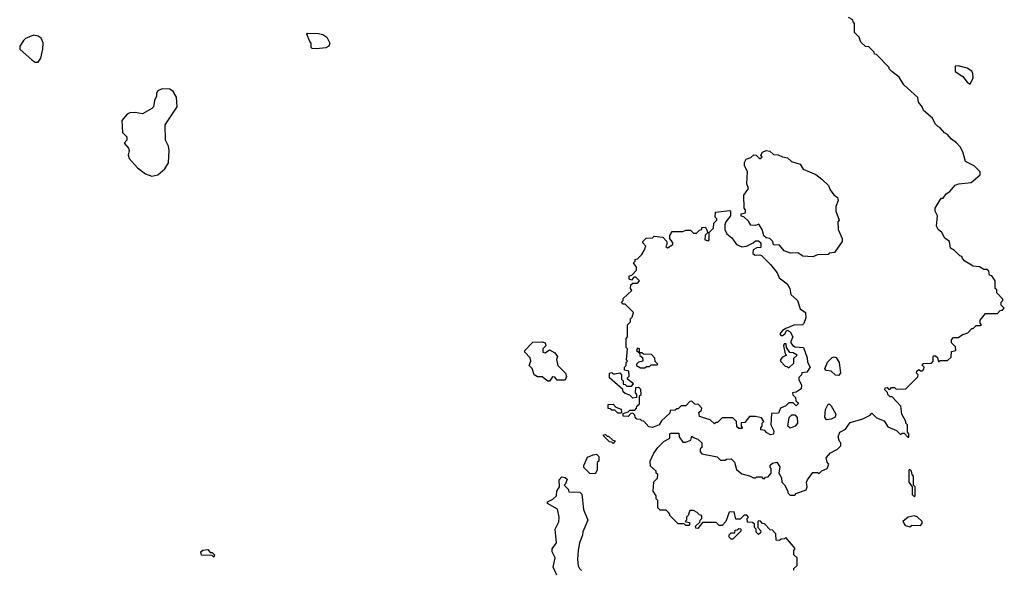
# Model space of a CAD drawing. Extents: x 1861455 to 2058065, y 200073 to 437907.
# Tile 536 of 574: x 1995382 to 2001890, y 397410 to 401040. Entities that reach past the tile are written whole.
import ezdxf

# ---------------------------------------------------------------- set-up
doc = ezdxf.new("R2010")
doc.units = 0

msp = doc.modelspace()

# ---------------------------------------------------------------- linework, layer by layer
at = {"layer": '0CON05XD'}
for points in [[(1999670, 397785), (1999655, 397800), (1999615, 397800), (1999600, 397815), (1999600, 397865), (1999590, 397875), (1999590, 397895), (1999570, 397925), (1999573, 397987), (1999598.3, 398011.7), (1999600, 398035), (1999590, 398045), (1999588.3, 398058.3), (1999551.7, 398091.7), (1999550, 398125), (1999573, 398177), (1999600, 398215), (1999640, 398255), (1999680, 398275), (1999680, 398305), (1999685, 398310), (1999738.3, 398308.3), (1999740, 398285), (1999765, 398250), (1999785, 398250), (1999818.3, 398261.7), (1999825, 398290), (1999835, 398280), (1999865, 398270), (1999890, 398245), (1999890, 398215), (1999880, 398205), (1999880, 398185), (1999891.7, 398171.7), (1999991.7, 398151.7), (2000015, 398130), (2000045, 398130), (2000053, 398137), (2000085, 398140), (2000106.7, 398116.7), (2000120, 398070), (2000155, 398040), (2000207, 398027), (2000233, 398013), (2000247, 398013), (2000255, 398020), (2000285, 398020), (2000295, 398010), (2000305, 398010), (2000311.7, 398018.3), (2000328.3, 398021.7), (2000350, 398045), (2000350, 398075), (2000343, 398083), (2000343, 398097), (2000358.3, 398111.7), (2000386.7, 398116.7), (2000407, 398087), (2000400, 398045), (2000417.5, 398015), (2000420, 397985), (2000437, 397967), (2000460, 397925), (2000460, 397915), (2000475, 397900), (2000505, 397900), (2000515, 397910), (2000580, 397935), (2000587.5, 397955), (2000582.5, 397985), (2000588.3, 398001.7), (2000625, 398050), (2000655, 398050), (2000667, 398043), (2000685, 398060), (2000720, 398075), (2000730, 398105), (2000718.3, 398118.3), (2000713, 398147), (2000740.7, 398179.3), (2000787, 398203), (2000810, 398225), (2000810, 398245), (2000800, 398255), (2000792.5, 398285), (2000803.6, 398316.4), (2000840, 398335), (2000871.2, 398378.8), (2000955, 398403.3), (2001002.5, 398427.5), (2001015, 398440), (2001045, 398410), (2001095, 398390), (2001121.2, 398351.2), (2001177, 398327), (2001205, 398300), (2001215, 398310), (2001228.3, 398308.3), (2001251.7, 398281.7), (2001258.3, 398281.7), (2001260, 398305), (2001250, 398315), (2001250, 398365), (2001240, 398375), (2001240, 398385), (2001213.6, 398433.6), (2001207, 398487), (2001148.3, 398548.3), (2001135, 398550), (2001120, 398565), (2001118.3, 398578.3), (2001100, 398595), (2001101.7, 398608.3), (2001115, 398610), (2001125, 398600), (2001135, 398600), (2001145, 398610), (2001165, 398610), (2001175, 398600), (2001238.3, 398601.7), (2001318.3, 398681.7), (2001320, 398695), (2001310, 398705), (2001311.7, 398718.3), (2001325, 398730), (2001335, 398720), (2001345, 398720), (2001358.3, 398731.7), (2001360, 398745), (2001350, 398755), (2001350, 398765), (2001355, 398770), (2001408.3, 398771.7), (2001420, 398785), (2001420, 398815), (2001425, 398820), (2001435, 398820), (2001448.3, 398808.3), (2001455, 398780), (2001465, 398790), (2001515, 398790), (2001538.3, 398811.7), (2001541.7, 398848.3), (2001570, 398855), (2001568.3, 398878.3), (2001540, 398905), (2001540, 398925), (2001555, 398940), (2001585, 398940), (2001615, 398960), (2001648.3, 398971.7), (2001675, 399000), (2001685, 399000), (2001705, 399020), (2001735, 399020), (2001740, 399025), (2001730, 399035), (2001730, 399055), (2001765, 399100), (2001845, 399100), (2001861.7, 399118.3), (2001878.3, 399121.7), (2001890, 399135), (2001870, 399155), (2001870, 399175), (2001880, 399185), (2001880, 399195), (2001840, 399235), (2001840, 399255), (2001830, 399265), (2001830, 399315), (2001808.3, 399348.3), (2001791.7, 399351.7), (2001788.3, 399378.3), (2001775, 399390), (2001755, 399390), (2001727, 399407), (2001685, 399412.5), (2001630, 399445), (2001613, 399463), (2001610, 399475), (2001595, 399480), (2001560, 399515), (2001535, 399530), (2001527.5, 399575), (2001497, 399597), (2001477.5, 399635), (2001453.6, 399653.6), (2001442.5, 399675), (2001447.5, 399745), (2001432.5, 399775), (2001432.5, 399795), (2001465, 399850), (2001475, 399860), (2001485, 399860), (2001505, 399890), (2001530, 399905), (2001565, 399947.5), (2001590, 399955), (2001670, 399965), (2001730, 400015), (2001730, 400035), (2001690, 400075), (2001633.6, 400103.6), (2001616.4, 400166.4), (2001599.3, 400199.3), (2001575, 400227.5), (2001540.7, 400250.7), (2001515, 400282.5), (2001495, 400292.5), (2001466.4, 400326.4), (2001450, 400335), (2001433, 400353), (2001415, 400390), (2001355, 400440), (2001347.5, 400465), (2001322.5, 400495), (2001317.5, 400525), (2001225, 400610), (2001195, 400660), (2001147, 400697), (2001130, 400715), (2001130, 400725), (2001045, 400810), (2001031.7, 400811.7), (2001030, 400825), (2000995, 400860), (2000971.7, 400861.7), (2000941.7, 400891.7), (2000930, 400925), (2000900, 400955), (2000900, 401015), (2000890, 401025), (2000888.3, 401038.3), (2000860, 401055)], [(1995505, 400760), (1995522.5, 400785), (1995535.8, 400844.2), (1995537.7, 400887.7), (1995525, 400916.7), (1995505, 400930), (1995473.6, 400936.4), (1995420, 400915), (1995407, 400903), (1995382.5, 400865), (1995382.5, 400845), (1995465, 400772.5), (1995485, 400760), (1995505, 400760)], [(1997345, 400846.7), (1997315, 400850), (1997310, 400855), (1997310, 400885), (1997300, 400895), (1997280, 400945), (1997285, 400950), (1997355, 400947.5), (1997385, 400942.5), (1997412.5, 400925), (1997433.3, 400885), (1997426.7, 400865), (1997405, 400853.8), (1997345, 400846.7)], [(2001665, 400614.2), (2001684, 400655), (2001682, 400685), (2001675, 400698.8), (2001645, 400718.6), (2001585, 400736), (2001565, 400732.5), (2001565, 400697.5), (2001615.6, 400665.6), (2001645, 400626.7), (2001665, 400614.2)], [(1996255, 400006), (1996295, 400014), (1996342.5, 400055), (1996366.7, 400095), (1996371.2, 400175), (1996366.2, 400205), (1996346, 400245), (1996343.8, 400345), (1996423.3, 400465), (1996418.8, 400528.8), (1996396.7, 400565), (1996375, 400581.2), (1996325, 400582.5), (1996295, 400570), (1996287.5, 400555), (1996287.5, 400535), (1996273.6, 400506.4), (1996266.7, 400465), (1996255, 400453.3), (1996195, 400417.5), (1996145, 400426.7), (1996110, 400425), (1996092.5, 400415), (1996057.5, 400375), (1996062.5, 400295), (1996090, 400265), (1996090, 400245), (1996072.5, 400225), (1996101.7, 400191.7), (1996106.7, 400175), (1996100, 400145), (1996105, 400122.5), (1996160.3, 400060.3), (1996215, 400020.8), (1996255, 400006)], [(2000625, 399472.5), (2000558.3, 399478.3), (2000525, 399500), (2000477, 399497), (2000435, 399512.5), (2000405, 399550), (2000365, 399552.5), (2000360, 399575), (2000340, 399595), (2000315, 399600), (2000301.7, 399611.7), (2000290, 399655), (2000268.3, 399688.3), (2000245, 399680), (2000215, 399682.5), (2000199.3, 399709.3), (2000168.3, 399738.3), (2000151.7, 399741.7), (2000151.7, 399758.3), (2000180, 399765), (2000180, 399785), (2000170, 399795), (2000168.3, 399881.7), (2000200, 399925), (2000187.5, 399955), (2000192.5, 400035), (2000173.6, 400076.4), (2000173.6, 400096.4), (2000185, 400117.5), (2000215, 400130), (2000235, 400147.5), (2000250, 400145), (2000275, 400120), (2000290, 400135), (2000280, 400145), (2000292.5, 400165), (2000315, 400176.7), (2000340.7, 400170.7), (2000365, 400150), (2000395, 400147.5), (2000423, 400133), (2000457, 400127), (2000483, 400103), (2000540, 400085), (2000561.7, 400051.7), (2000645, 400017.5), (2000685, 399987.5), (2000727.5, 399945), (2000740, 399915), (2000763.3, 399883.3), (2000787.5, 399865), (2000792.5, 399845), (2000777.5, 399805), (2000777.5, 399775), (2000797.5, 399715), (2000790, 399705), (2000792.5, 399655), (2000817.5, 399595), (2000817.5, 399575), (2000767, 399503), (2000733, 399497), (2000725, 399490), (2000655, 399487.5), (2000625, 399472.5)], [(2000345, 398297.5), (2000320.7, 398310.7), (2000306.7, 398326.7), (2000280, 398330), (2000280, 398345), (2000290, 398355), (2000290, 398375), (2000300, 398385), (2000285, 398410), (2000245, 398420), (2000205, 398420), (2000175, 398380), (2000151.7, 398378.3), (2000150, 398355), (2000160, 398345), (2000155, 398340), (2000135, 398340), (2000121.7, 398351.7), (2000120, 398385), (2000095, 398410), (2000025, 398410), (1999995, 398380), (1999985, 398380), (1999975, 398370), (1999947, 398397), (1999875, 398420), (1999870, 398445), (1999888.3, 398461.7), (1999890, 398475), (1999868.3, 398498.3), (1999845, 398500), (1999825, 398520), (1999811.7, 398518.3), (1999785, 398490), (1999755, 398490), (1999735, 398470), (1999725, 398470), (1999715, 398460), (1999681.7, 398458.3), (1999678.3, 398441.7), (1999625, 398390), (1999610, 398365), (1999565, 398347.5), (1999541.7, 398351.7), (1999508.3, 398388.3), (1999495, 398390), (1999485, 398400), (1999461.7, 398401.7), (1999450, 398415), (1999448.3, 398428.3), (1999435, 398440), (1999421.7, 398438.3), (1999405, 398420), (1999371.7, 398421.7), (1999371.7, 398438.3), (1999405, 398450), (1999415, 398460), (1999448.3, 398461.7), (1999460, 398475), (1999461.7, 398488.3), (1999478.3, 398501.7), (1999480, 398555), (1999490, 398565), (1999487, 398597), (1999475, 398610), (1999451.7, 398608.3), (1999450, 398575), (1999460, 398565), (1999460, 398545), (1999435, 398540), (1999415, 398560), (1999385, 398570), (1999371.7, 398581.7), (1999368.3, 398598.3), (1999280, 398675), (1999280, 398705), (1999295, 398710), (1999305, 398700), (1999315, 398700), (1999348.3, 398708.3), (1999360, 398695), (1999360, 398665), (1999370, 398655), (1999371.7, 398631.7), (1999385, 398630), (1999395, 398620), (1999425, 398620), (1999440, 398635), (1999400, 398665), (1999400, 398675), (1999410, 398685), (1999408.3, 398718.3), (1999380, 398725), (1999380, 398745), (1999390, 398755), (1999390, 398775), (1999400, 398785), (1999392.5, 398792.5), (1999400, 398865), (1999390, 398875), (1999390, 398935), (1999400, 398945), (1999400, 399025), (1999420, 399045), (1999420, 399065), (1999430, 399075), (1999440, 399105), (1999385, 399160), (1999371.7, 399161.7), (1999360, 399175), (1999370, 399185), (1999371.7, 399198.3), (1999428.3, 399251.7), (1999420, 399265), (1999421.7, 399288.3), (1999435, 399300), (1999465, 399300), (1999480, 399315), (1999455, 399340), (1999441.7, 399338.3), (1999425, 399320), (1999410, 399325), (1999411.7, 399348.3), (1999428.3, 399351.7), (1999460, 399385), (1999460, 399405), (1999440, 399435), (1999450, 399445), (1999450, 399455), (1999465, 399460), (1999495, 399490), (1999510, 399515), (1999520, 399545), (1999500, 399565), (1999500, 399575), (1999523, 399597), (1999565, 399600), (1999575, 399610), (1999632.5, 399602.5), (1999660, 399575), (1999660, 399555), (1999652.5, 399542.5), (1999665, 399532.5), (1999700, 399555), (1999700, 399565), (1999680, 399595), (1999680, 399615), (1999695, 399640), (1999765, 399640), (1999785, 399650), (1999815, 399650), (1999835, 399630), (1999855, 399630), (1999875, 399650), (1999890, 399655), (1999891.7, 399668.3), (1999915, 399670), (1999930, 399635), (1999913, 399617), (1999910, 399585), (1999935, 399580), (1999940, 399585), (1999940, 399635), (1999967, 399663), (1999970, 399695), (1999990, 399715), (1999990, 399725), (1999980, 399735), (1999981.7, 399768.3), (2000075, 399780), (2000080, 399775), (2000080, 399745), (2000050, 399705), (2000042.5, 399685), (2000043.6, 399653.6), (2000056.4, 399626.4), (2000089.3, 399599.3), (2000120, 399555), (2000155, 399540), (2000187, 399543), (2000230, 399565), (2000245, 399580), (2000265, 399580), (2000280, 399565), (2000280, 399535), (2000255, 399532.5), (2000230.7, 399519.3), (2000227.5, 399495), (2000243.6, 399483.6), (2000275, 399487.5), (2000285, 399482.5), (2000345, 399422.5), (2000388.3, 399368.3), (2000402.5, 399335), (2000455.8, 399295.8), (2000473.3, 399265), (2000480, 399225), (2000522.5, 399185), (2000540.7, 399130.7), (2000576, 399106), (2000578.3, 399071.7), (2000565.9, 399034.1), (2000556.4, 399023.6), (2000498.3, 399021.7), (2000445, 399000), (2000425, 398987.5), (2000407.5, 398965), (2000413, 398953), (2000425, 398953.3), (2000440, 398965), (2000450, 398985), (2000455, 398990), (2000475, 398977.5), (2000492.5, 398945), (2000480, 398915), (2000480, 398905), (2000490.7, 398890.7), (2000505, 398880), (2000562.5, 398875), (2000587, 398807), (2000588.3, 398778.3), (2000607.5, 398745), (2000585, 398712.5), (2000551.7, 398708.3), (2000550, 398695), (2000533, 398677), (2000533, 398663), (2000550, 398625), (2000548.3, 398601.7), (2000515, 398580), (2000490, 398575), (2000491.7, 398561.7), (2000510, 398545), (2000511.7, 398521.7), (2000528.3, 398508.3), (2000528.3, 398501.7), (2000515, 398490), (2000495, 398510), (2000465, 398510), (2000445, 398490), (2000410, 398475), (2000398.3, 398441.7), (2000351.7, 398438.3), (2000347.5, 398365), (2000367.5, 398325), (2000365, 398302.5), (2000345, 398297.5)], [(1998885, 398652.5), (1998873, 398653), (1998835, 398680), (1998805, 398680), (1998783.6, 398693.6), (1998770, 398735), (1998750, 398755), (1998760, 398785), (1998757, 398807), (1998720, 398845), (1998720, 398855), (1998775, 398910), (1998835, 398912.5), (1998856.4, 398906.4), (1998860, 398885), (1998840, 398865), (1998840, 398845), (1998855, 398840), (1998885, 398860), (1998919.3, 398839.3), (1998937.5, 398815), (1998930, 398795), (1998940, 398755), (1998990, 398705), (1998996.4, 398683.6), (1998988.3, 398661.7), (1998981.7, 398658.3), (1998935, 398660), (1998918.3, 398678.3), (1998905, 398680), (1998885, 398652.5)], [(1999515, 398740), (1999525, 398750), (1999545, 398750), (1999555, 398760), (1999595, 398760), (1999600, 398765), (1999581.7, 398781.7), (1999580, 398805), (1999558.3, 398828.3), (1999505, 398830), (1999495, 398840), (1999480, 398840), (1999480, 398865), (1999465, 398870), (1999460, 398855), (1999480, 398840), (1999481.7, 398821.7), (1999498.3, 398808.3), (1999500, 398785), (1999471.7, 398778.3), (1999460, 398765), (1999460, 398755), (1999485, 398740), (1999515, 398740)], [(2000465, 398740), (2000498.3, 398771.7), (2000500, 398805), (2000520, 398825), (2000495, 398840), (2000471.7, 398841.7), (2000450, 398875), (2000448.3, 398898.3), (2000435, 398900), (2000430, 398885), (2000442.5, 398832.5), (2000450, 398825), (2000425, 398810), (2000410, 398795), (2000410, 398785), (2000441.7, 398751.7), (2000455, 398750), (2000465, 398740)], [(2000795, 398688.8), (2000775, 398691.2), (2000745, 398717.5), (2000713.3, 398723.3), (2000703.3, 398733.3), (2000721.2, 398778.8), (2000751.7, 398808.3), (2000765, 398813.3), (2000777.7, 398807.7), (2000798, 398775), (2000808, 398705), (2000795, 398688.8)], [(1999355, 398440), (1999335, 398440), (1999315, 398460), (1999295, 398460), (1999285, 398470), (1999271.7, 398471.7), (1999271.7, 398498.3), (1999305, 398500), (1999321.7, 398481.7), (1999358.3, 398468.3), (1999360, 398445), (1999355, 398440)], [(2000715, 398397.5), (2000703.3, 398415), (2000707.5, 398465), (2000725, 398500), (2000735, 398500), (2000745, 398490), (2000776.7, 398435), (2000772.5, 398415), (2000745, 398402.5), (2000715, 398397.5)], [(2000475, 398342.5), (2000460, 398355), (2000468.3, 398411.7), (2000485, 398430), (2000505, 398430), (2000521.7, 398411.7), (2000523.3, 398375), (2000507.5, 398355), (2000475, 398342.5)], [(1999305, 398240), (1999295, 398250), (1999281.7, 398251.7), (1999241.7, 398291.7), (1999241.7, 398298.3), (1999255, 398300), (1999265, 398290), (1999275, 398290), (1999301.7, 398261.7), (1999318.3, 398258.3), (1999305, 398240)], [(1999185, 398040), (1999151.7, 398041.7), (1999111.7, 398081.7), (1999110, 398095), (1999135, 398150), (1999173, 398167), (1999195, 398170), (1999210, 398155), (1999210, 398125), (1999200, 398115), (1999200, 398065), (1999185, 398040)], [(2001295, 397890), (2001300, 397895), (2001300, 397955), (2001290, 397965), (2001290, 398025), (2001280, 398035), (2001277, 398057), (2001265, 398070), (2001260, 398065), (2001260, 397985), (2001280, 397955), (2001280, 397905), (2001295, 397890)], [(1998931.7, 397371.7), (1998907.5, 397425), (1998922.5, 397485), (1998902.5, 397525), (1998902.5, 397545), (1998930, 397585), (1998921.2, 397675), (1998946.4, 397723.6), (1998947.5, 397755), (1998936.4, 397806.4), (1998870, 397845), (1998870, 397855), (1998907, 397873), (1998930, 397895), (1998933, 397927), (1998950, 397955), (1998948.3, 398001.7), (1998965, 398020), (1998987, 398017), (1999000, 398005), (1998990, 397975), (1998980, 397965), (1999008.3, 397938.3), (1999011.7, 397921.7), (1999085, 397920), (1999097, 397907), (1999108.8, 397805), (1999137.5, 397735), (1999103.6, 397656.4), (1999102.5, 397635), (1999083.3, 397585), (1999073.6, 397536.4), (1999070, 397475), (1999073.6, 397433.6), (1999082.5, 397415), (1999095, 397402.5)], [(2000500, 397405), (2000500, 397415), (2000520, 397435), (2000520, 397485), (2000500, 397505), (2000500, 397535), (2000507.5, 397547.5), (2000445, 397620), (2000438.3, 397611.7), (2000415, 397610), (2000405, 397600), (2000381.7, 397601.7), (2000380, 397645), (2000358.3, 397668.3), (2000341.7, 397671.7), (2000305, 397710), (2000291.7, 397711.7), (2000278.3, 397728.3), (2000265, 397730), (2000260, 397725), (2000260, 397685), (2000280, 397665), (2000278.3, 397651.7), (2000265, 397640), (2000250, 397655), (2000250, 397675), (2000240, 397685), (2000238.3, 397708.3), (2000225, 397720), (2000191.7, 397721.7), (2000190, 397745), (2000200, 397755), (2000188.3, 397768.3), (2000171.7, 397768.3), (2000145, 397740), (2000115, 397740), (2000105, 397790), (2000071.7, 397788.3), (2000050, 397725), (2000025, 397700), (2000005, 397700), (1999985, 397720), (1999895, 397720), (1999865, 397680), (1999851.7, 397681.7), (1999850, 397695), (1999878.3, 397721.7), (1999880, 397735), (1999890, 397745), (1999890, 397765), (1999875, 397770), (1999860, 397785), (1999835, 397797.5), (1999811.7, 397798.3), (1999800, 397765), (1999790, 397755), (1999790, 397735), (1999780, 397725), (1999808.3, 397718.3), (1999810, 397705), (1999805, 397700), (1999785, 397700), (1999775, 397710), (1999735, 397710), (1999680, 397765), (1999680, 397775), (1999670, 397785)], [(2001265, 397690), (2001278.3, 397701.7), (2001335, 397700), (2001346.7, 397713.3), (2001347.5, 397725), (2001315, 397757.5), (2001295, 397762.5), (2001255, 397753.3), (2001220, 397725), (2001235, 397700), (2001265, 397690)], [(2000095, 397610), (2000085, 397610), (2000071.7, 397621.7), (2000071.7, 397638.3), (2000085, 397650), (2000108.3, 397651.7), (2000111.7, 397668.3), (2000125, 397670), (2000135, 397680), (2000148.3, 397678.3), (2000148.3, 397661.7), (2000095, 397610)], [(1996665, 397490), (1996655, 397500), (1996585, 397502.5), (1996580, 397525), (1996593, 397537), (1996625, 397540), (1996641.7, 397521.7), (1996655, 397520), (1996670, 397505), (1996665, 397490)]]:
    msp.add_lwpolyline(points, dxfattribs=at)

doc.saveas('drawing.dxf')
